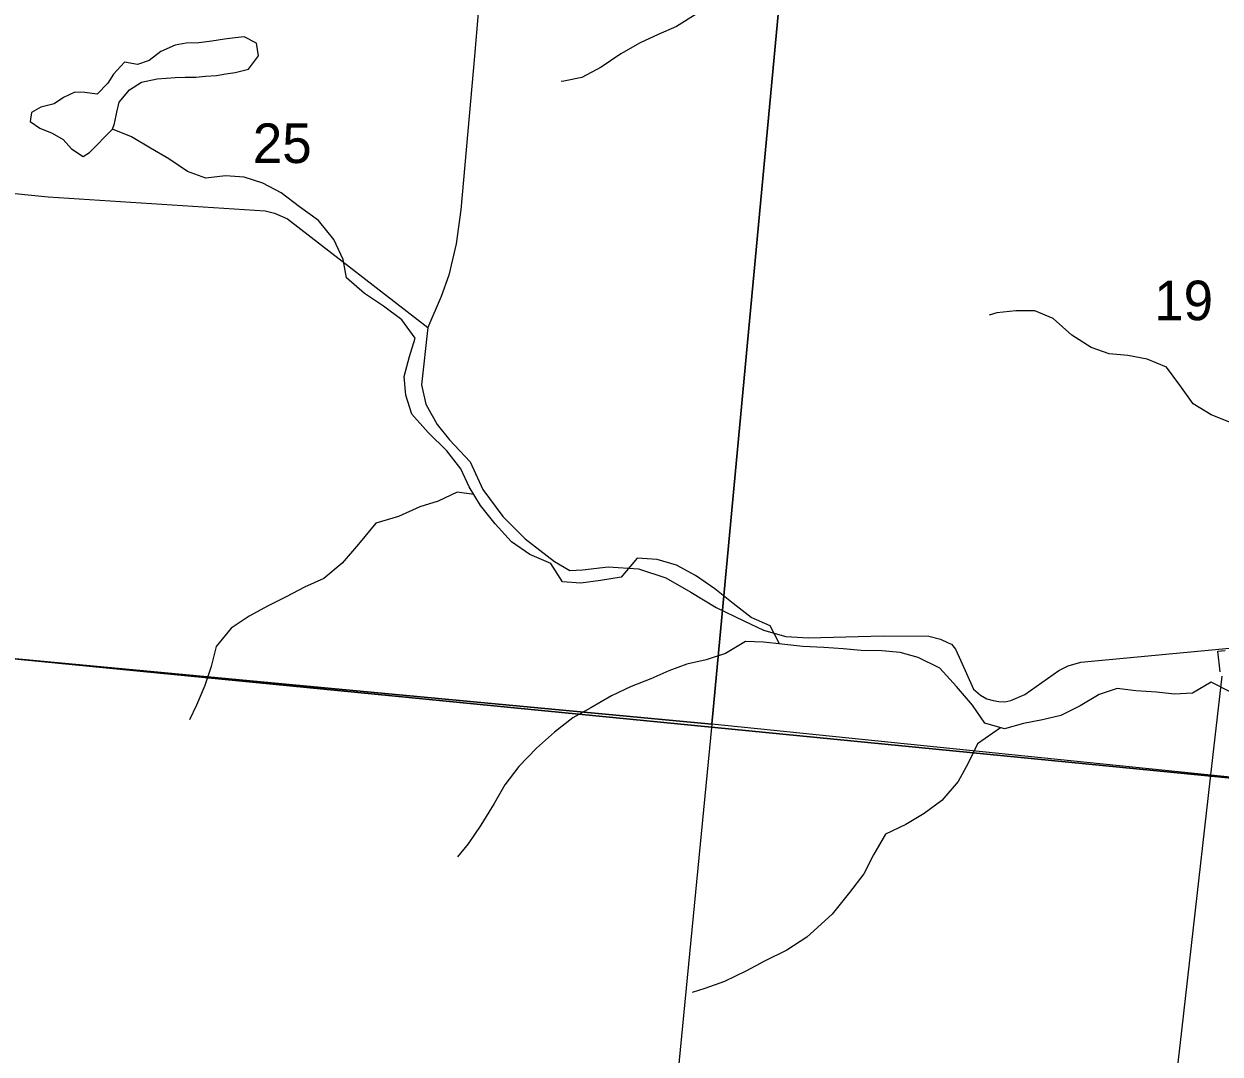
# Model space of a CAD drawing. Extents: x 44.2 to 78.2, y 4.5 to 26.5.
# Drawn here: x 47.924 to 49.189, y 22.487 to 23.576 of the extents above; entities that cross this region are included whole.
import ezdxf

# ---------------------------------------------------------------- set-up
doc = ezdxf.new("R2010")
doc.units = 0
for name, color, linetype in [('GM_X_City_Street', 7, 'Continuous'), ('GM_X_County_Road', 7, 'Continuous'), ('GM_X_Interstate_Route', 7, 'Continuous'), ('GM_X_Minor_Lake', 7, 'Continuous'), ('GM_X_Minor_River', 7, 'Continuous'), ('GM_X_Rail_Line', 7, 'Continuous'), ('GM_X_Section', 7, 'Continuous'), ('GM_X_Section_Text', 7, 'Continuous')]:
    doc.layers.add(name, color=color, linetype=linetype)

msp = doc.modelspace()

# ---------------------------------------------------------------- linework, layer by layer
at = {"layer": 'GM_X_City_Street'}
msp.add_lwpolyline([(48.4357, 23.879), (48.4293, 23.8487), (48.422, 23.8014), (48.412, 23.6802), (48.4119, 23.6795), (48.4005, 23.5416), (48.3858, 23.3793), (48.3811, 23.3433), (48.3734, 23.31), (48.3652, 23.2874), (48.3511, 23.2547)], dxfattribs=at)
at = {"layer": 'GM_X_County_Road'}
msp.add_lwpolyline([(47.6796, 23.42), (47.9496, 23.3928), (48.1789, 23.378), (48.1891, 23.3758), (48.2026, 23.3698), (48.3511, 23.2547), (48.3442, 23.1941), (48.349, 23.1738), (48.361, 23.1522), (48.3739, 23.1359), (48.3957, 23.1126), (48.4093, 23.0834), (48.4303, 23.0551), (48.454, 23.0313), (48.4849, 23.0074), (48.5013, 22.9978), (48.5146, 22.9986), (48.5416, 23.0018), (48.5738, 22.9995), (48.6025, 22.99), (48.629, 22.9749), (48.6559, 22.9586), (48.6852, 22.9446), (48.7058, 22.9346), (48.7295, 22.9279), (48.7534, 22.9266), (48.8324, 22.9288), (48.8806, 22.9283), (48.8931, 22.9254), (48.9013, 22.9213), (48.9046, 22.9198), (48.9062, 22.9182), (48.9088, 22.9146), (48.9145, 22.9024), (48.9278, 22.8724), (48.9352, 22.8662), (48.942, 22.8622), (48.9488, 22.8603), (48.9548, 22.8592), (48.9611, 22.8591), (48.9673, 22.8604), (48.9823, 22.8669), (49.0183, 22.8922), (49.0279, 22.8969), (49.0413, 22.9008), (49.1987, 22.9157)], dxfattribs=at)
at = {"layer": 'GM_X_Interstate_Route'}
for points in [[(49.1887, 22.8907), (49.1861, 22.9124), (49.194, 22.9133)], [(49.1256, 22.315), (49.148, 22.511), (49.1786, 22.7786), (49.1909, 22.8861)]]:
    msp.add_lwpolyline(points, dxfattribs=at)
at = {"layer": 'GM_X_Minor_Lake'}
for points in [[(48.0176, 23.4644), (48.0199, 23.4704), (48.0224, 23.4825), (48.0249, 23.4931), (48.0358, 23.5061), (48.0485, 23.5142), (48.0649, 23.5177), (48.0744, 23.5183), (48.0839, 23.5192), (48.0946, 23.5194), (48.1056, 23.5195), (48.1159, 23.5205), (48.1277, 23.5213), (48.1376, 23.523), (48.1475, 23.5244), (48.1613, 23.5279), (48.1722, 23.5421), (48.1698, 23.5554), (48.157, 23.5622), (48.1475, 23.5612), (48.1361, 23.5595), (48.1227, 23.5575), (48.109, 23.5559), (48.0957, 23.5554), (48.0839, 23.5534), (48.0689, 23.5465), (48.0566, 23.5372), (48.044, 23.5329), (48.0303, 23.5355), (48.0187, 23.5228), (48.0128, 23.5131), (48.0015, 23.5015), (47.9886, 23.5033), (47.978, 23.5035), (47.9657, 23.4981), (47.9561, 23.4914), (47.942, 23.4879), (47.932, 23.4821), (47.9306, 23.4726), (47.9407, 23.4656), (47.9539, 23.4603), (47.9656, 23.4536), (47.9745, 23.4436), (47.9865, 23.4357), (47.9934, 23.4398)], [(47.9934, 23.4398), (48.0176, 23.4644)]]:
    msp.add_lwpolyline(points, dxfattribs=at)
at = {"layer": 'GM_X_Minor_River'}
for points in [[(48.6346, 23.5862), (48.614, 23.5732), (48.5946, 23.5645), (48.5756, 23.5557), (48.555, 23.5443), (48.5344, 23.5299), (48.5138, 23.5192), (48.4948, 23.5154), (48.4921, 23.515)], [(48.7228, 22.9203), (48.7128, 22.9395), (48.693, 22.9482), (48.6739, 22.963), (48.6545, 22.9786), (48.6339, 22.9927), (48.6141, 23.0034), (48.5935, 23.0095), (48.5722, 23.011), (48.5554, 22.9908), (48.5337, 22.9874), (48.5127, 22.9843), (48.4933, 22.9859), (48.4811, 23.0053), (48.459, 23.0148), (48.4395, 23.0281), (48.4224, 23.0471), (48.4068, 23.0665), (48.3949, 23.0863), (48.3858, 23.1053), (48.3713, 23.1243), (48.3515, 23.1437), (48.334, 23.1631), (48.3279, 23.1833), (48.326, 23.2031), (48.3317, 23.224), (48.3378, 23.2434), (48.3237, 23.2628), (48.3042, 23.2773), (48.284, 23.2906), (48.265, 23.3073), (48.2615, 23.3267), (48.2516, 23.348), (48.2356, 23.3678), (48.2154, 23.3823), (48.196, 23.3971), (48.1765, 23.4074), (48.1567, 23.4138), (48.1373, 23.415), (48.1163, 23.4127), (48.0969, 23.4199), (48.0774, 23.4332), (48.058, 23.4443), (48.0378, 23.4564), (48.0176, 23.4644)], [(49.2014, 23.1536), (49.1793, 23.1624), (49.1602, 23.1742), (49.1461, 23.1939), (49.132, 23.213), (49.1114, 23.2213), (49.0912, 23.2251), (49.0714, 23.227), (49.0524, 23.2335), (49.0318, 23.2468), (49.012, 23.2643), (48.9929, 23.2723), (48.9727, 23.2723), (48.9525, 23.2704), (48.9445, 23.2677)], [(48.3997, 23.0783), (48.382, 23.0806), (48.3618, 23.0711), (48.3427, 23.065), (48.3199, 23.0551), (48.2962, 23.0479), (48.2776, 23.0258), (48.2604, 23.0057), (48.241, 22.9893), (48.2208, 22.9802), (48.2014, 22.9699), (48.1823, 22.9604), (48.1621, 22.9497), (48.143, 22.9368), (48.1274, 22.9174), (48.1221, 22.8965), (48.1152, 22.8763), (48.1065, 22.8554), (48.0992, 22.8398)], [(49.1984, 22.8698), (49.1793, 22.8797), (49.1595, 22.8683), (49.1404, 22.8672), (49.1214, 22.8691), (49.0997, 22.8706), (49.0798, 22.8729), (49.0608, 22.8668), (49.0406, 22.8546), (49.0204, 22.8444), (49.001, 22.8398), (48.9808, 22.836), (48.9606, 22.8303), (48.94, 22.8364), (48.927, 22.8554), (48.9099, 22.8752), (48.8923, 22.8946), (48.8695, 22.906), (48.8504, 22.9113), (48.831, 22.9128), (48.8092, 22.9132), (48.7902, 22.9151), (48.7696, 22.9163), (48.7475, 22.9174), (48.7254, 22.9201), (48.706, 22.922), (48.6869, 22.9227), (48.6659, 22.9102), (48.6454, 22.9033), (48.6248, 22.8988), (48.6057, 22.8919), (48.5867, 22.8832), (48.5661, 22.8752), (48.5451, 22.8653), (48.5234, 22.8527), (48.5044, 22.8421), (48.4849, 22.8269), (48.4659, 22.8101), (48.4472, 22.7907), (48.4323, 22.7713), (48.4213, 22.7515), (48.4072, 22.7287), (48.3938, 22.7089), (48.3824, 22.6952)], [(48.9563, 22.8316), (48.932, 22.8147), (48.9221, 22.7941), (48.9118, 22.7747), (48.8946, 22.7546), (48.8756, 22.7409), (48.8565, 22.7291), (48.8348, 22.7192), (48.8222, 22.6971), (48.8119, 22.677), (48.7967, 22.6572), (48.7784, 22.6344), (48.7517, 22.61), (48.7304, 22.5963), (48.7071, 22.5849), (48.6881, 22.5747), (48.6645, 22.5632), (48.6439, 22.556), (48.6305, 22.5515)]]:
    msp.add_lwpolyline(points, dxfattribs=at)
at = {"layer": 'GM_X_Rail_Line'}
for points in [[(49.655, 22.4854), (49.6147, 22.5812), (49.6246, 22.6788), (49.647, 22.7343), (49.4237, 22.7563), (47.6333, 22.932), (46.627, 23.0248), (46.3359, 23.0552), (46.3359, 19.3655)], [(47.6333, 22.932), (49.4237, 22.7563)]]:
    msp.add_lwpolyline(points, dxfattribs=at)
at = {"layer": 'GM_X_Section'}
for points in [[(47.732, 23.9534), (48.7465, 23.8538), (48.6514, 22.8354), (47.6368, 22.9304)], [(48.7465, 23.8538), (49.9184, 23.7227), (49.8403, 23.0036), (49.8372, 23.0006), (49.8007, 22.9753), (49.7648, 22.9454), (49.7332, 22.9224), (49.7059, 22.8985), (49.6863, 22.8746), (49.6675, 22.8353), (49.647, 22.7909), (49.6359, 22.761), (49.6394, 22.7393), (49.6374, 22.7347), (48.6514, 22.8354)], [(47.6368, 22.9304), (48.6514, 22.8354), (48.5512, 21.8058), (47.5395, 21.914)]]:
    msp.add_lwpolyline(points, close=True, dxfattribs=at)

# ---------------------------------------------------------------- texts
at = {"layer": 'GM_X_Section_Text'}
for s, p in [('25', (48.166, 23.4287)), ('19', (49.1189, 23.2625))]:
    msp.add_text(s, height=0.04186, rotation=0, dxfattribs=at).set_placement(p)

doc.saveas('drawing.dxf')
